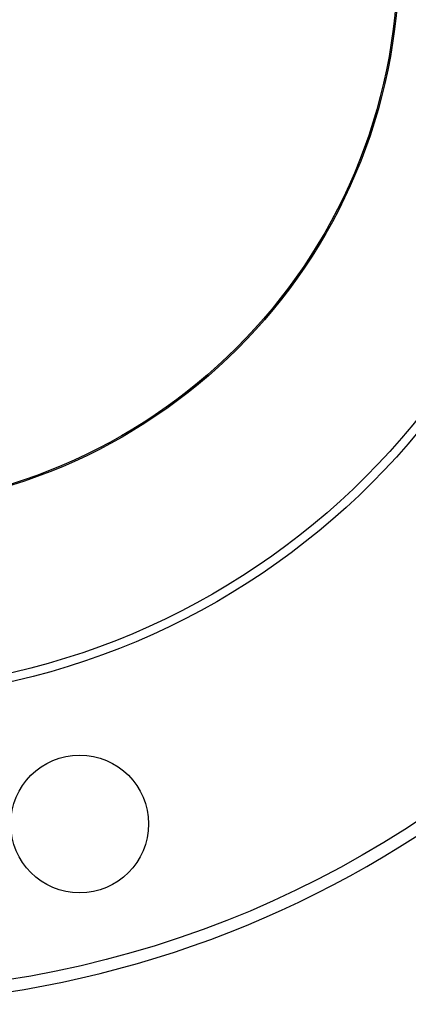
# Model space of a CAD drawing. Header units: inches. Extents: x 24 to 1128, y -69 to 748.
# Tile 461 of 656: x 612.03 to 614.85, y 342.83 to 349.98. Entities that reach past the tile are written whole.
import ezdxf

# ---------------------------------------------------------------- set-up
doc = ezdxf.new("R2010")
doc.units = ezdxf.units.IN
doc.header["$LTSCALE"] = 32
doc.header["$MEASUREMENT"] = 0
doc.layers.add('Visible (ANSI)', color=7, linetype='Continuous', lineweight=30)

msp = doc.modelspace()

# ---------------------------------------------------------------- linework, layer by layer
at = {"layer": 'Visible (ANSI)'}
for centre, radius in [((610.78063, 350.42117), 7.5), ((610.78063, 350.42117), 5.378), ((610.78063, 350.42117), 5.315), ((610.78063, 350.42117), 4), ((610.78063, 350.42117), 3.99), ((612.46296, 344.14265), 0.5)]:
    msp.add_circle(centre, radius, dxfattribs=at)
msp.add_arc((610.78063, 350.42117), 7.588, 134.247392, 45.752608, dxfattribs=at)

doc.saveas('drawing.dxf')
